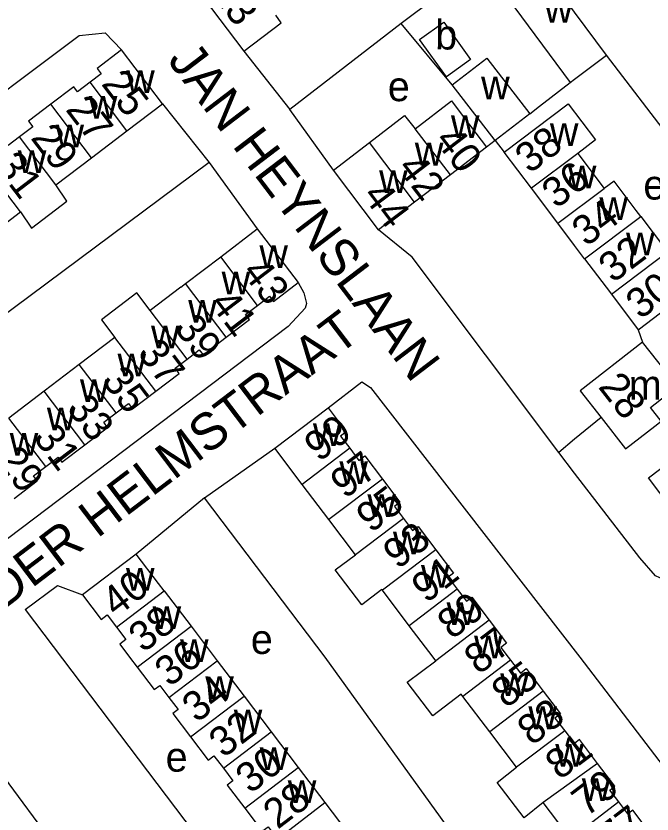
# Model space of a CAD drawing. Extents: x 159294 to 161936, y 384538 to 386517.
# Drawn here: x 160424.4 to 160510.5, y 385678.8 to 385786.7 of the extents above; entities that cross this region are included whole.
import ezdxf

# ---------------------------------------------------------------- set-up
doc = ezdxf.new("R2010")
doc.units = 0
for name, color, linetype in [('BLT_Basislijn', 7, 'Continuous'), ('BLT_Bebouwing', 7, 'Continuous'), ('BLT_Centroide', 7, 'Continuous'), ('BLT_Huisnummer', 7, 'Continuous'), ('BLT_Huisnummer_ tussenligend', 7, 'Continuous'), ('BLT_Onderverdeling_panden', 7, 'Continuous'), ('BLT_Straatnaam', 7, 'Continuous')]:
    doc.layers.add(name, color=color, linetype=linetype)

msp = doc.modelspace()

# ---------------------------------------------------------------- linework, layer by layer
at = {"layer": 'BLT_Basislijn'}
for p, q in [((160482.86, 385790.45), (160476.54, 385785.66)), ((160476.54, 385785.66), (160461.46, 385774.04)), ((160483.46, 385777.35), (160476.54, 385785.66)), ((160455.25, 385781.93), (160461.46, 385774.04)), ((160523.7, 385756.03), (160504.33, 385781.35)), ((160495.27, 385774.47), (160499.4, 385777.69)), ((160444.23, 385774.81), (160450.56, 385766.84)), ((160467.37, 385765.84), (160461.46, 385774.04)), ((160493.93, 385773.43), (160495.27, 385774.47)), ((160489.25, 385769.82), (160488.08, 385768.93)), ((160489.25, 385769.82), (160490.49, 385768.27)), ((160450.56, 385766.84), (160390.93, 385722.51)), ((160450.56, 385766.84), (160457.08, 385757.88)), ((160508.6, 385744.25), (160509.2, 385742.59)), ((160449.95, 385721.54), (160459.45, 385728.23)), ((160449.95, 385721.54), (160440.68, 385713.92)), ((160425.66, 385706.42), (160456.33, 385665.99))]:
    msp.add_line(p, q, dxfattribs=at)
for points in [[(160358.46, 385728.13), (160432.96, 385784.02), (160436.48, 385784.4), (160438.71, 385782.07)], [(160497.88, 385727.65), (160478.01, 385754.06), (160473.46, 385757.76)], [(160462.6, 385750.62), (160463.37, 385749.24), (160463.73, 385747.8), (160463.54, 385747.15), (160461.25, 385744.68), (160407.86, 385704.37), (160408.02, 385703.72), (160410.79, 385700), (160441.27, 385658.72), (160437.54, 385655.86)], [(160466.65, 385733.68), (160471.23, 385737.23), (160472.38, 385736.43), (160500.69, 385700), (160530.29, 385661.32)], [(160503.59, 385732.38), (160500, 385729.47), (160497.88, 385727.65)], [(160542.24, 385731.84), (160525.18, 385718.83), (160514.62, 385710.38), (160512.7, 385710.19), (160510.94, 385710.98), (160508.84, 385713.42), (160500, 385724.84), (160497.88, 385727.65)], [(160486.88, 385671.4), (160466.25, 385700), (160449.95, 385721.54)], [(160425.66, 385706.42), (160430.05, 385709.68), (160433.44, 385708.4)]]:
    msp.add_lwpolyline(points, dxfattribs=at)
at = {"layer": 'BLT_Bebouwing'}
for p, q in [((160449.11, 385790.06), (160455.25, 385781.93)), ((160490.14, 385790.16), (160499.4, 385777.69)), ((160444.23, 385774.81), (160438.71, 385782.07)), ((160489.25, 385769.82), (160483.46, 385777.35)), ((160439.44, 385771.16), (160444.23, 385774.81)), ((160493.93, 385773.43), (160489.25, 385769.82)), ((160434.64, 385767.51), (160439.44, 385771.16)), ((160467.37, 385765.84), (160472.24, 385769.57)), ((160488.08, 385768.93), (160483.21, 385765.21)), ((160494.18, 385763.38), (160490.49, 385768.27)), ((160429.84, 385763.86), (160434.64, 385767.51)), ((160473.46, 385757.76), (160467.37, 385765.84)), ((160483.21, 385765.21), (160478.34, 385761.49)), ((160497.75, 385758.64), (160494.18, 385763.38)), ((160478.34, 385761.49), (160473.46, 385757.76)), ((160420.24, 385756.55), (160425.04, 385760.2)), ((160508.95, 385759.57), (160512.55, 385754.79)), ((160452.13, 385754.11), (160457.08, 385757.88)), ((160457.08, 385757.88), (160462.6, 385750.62)), ((160446.73, 385750), (160442.6, 385746.86)), ((160446.73, 385750), (160447.37, 385750.49)), ((160504.97, 385749.07), (160508.6, 385744.25)), ((160435.99, 385745.6), (160437.8, 385743.21)), ((160432.99, 385739.56), (160428.23, 385735.93)), ((160428.23, 385735.93), (160423.48, 385732.32)), ((160459.45, 385728.23), (160466.65, 385733.68)), ((160463.15, 385723.35), (160459.45, 385728.23)), ((160466.77, 385718.58), (160463.15, 385723.35)), ((160470.37, 385713.82), (160466.77, 385718.58)), ((160440.68, 385713.92), (160433.44, 385708.4)), ((160444.47, 385708.94), (160448.11, 385704.16)), ((160477.64, 385704.24), (160474.01, 385709.03)), ((160448.11, 385704.16), (160451.65, 385699.5)), ((160451.65, 385699.5), (160455.29, 385694.72)), ((160455.29, 385694.72), (160458.97, 385689.89)), ((160488.52, 385689.88), (160484.9, 385694.67)), ((160458.97, 385689.89), (160462.62, 385685.09)), ((160492.15, 385685.1), (160488.52, 385689.88)), ((160498.66, 385690.04), (160500, 385688.32)), ((160462.62, 385685.09), (160466.23, 385680.34)), ((160466.23, 385680.34), (160469.89, 385675.53)), ((160499.45, 385675.46), (160495.77, 385680.32))]:
    msp.add_line(p, q, dxfattribs=at)
for points in [[(160504.33, 385781.35), (160500, 385787.18), (160495.99, 385792.58)], [(160455.25, 385781.93), (160460.32, 385785.76), (160459.57, 385786.77)], [(160438.71, 385782.07), (160435.43, 385779.57), (160435.97, 385778.85), (160434.46, 385777.7)], [(160499.4, 385777.69), (160500, 385778.14), (160504.33, 385781.35)], [(160483.46, 385777.35), (160488.13, 385780.95), (160493.93, 385773.43)], [(160434.46, 385777.7), (160432.77, 385776.42), (160432.25, 385777.11), (160429.14, 385774.74)], [(160429.14, 385774.74), (160426.14, 385772.46), (160426.72, 385771.7), (160424.91, 385770.33)], [(160478.45, 385771.43), (160483.37, 385775.18), (160485.07, 385772.92), (160488.08, 385768.93)], [(160490.49, 385768.27), (160499.15, 385774.8), (160502.84, 385769.91), (160500.44, 385768.1)], [(160472.24, 385769.57), (160477, 385773.22), (160478.45, 385771.43)], [(160424.91, 385770.33), (160423.38, 385769.16), (160422.79, 385769.93), (160419.52, 385767.45)], [(160500.44, 385768.1), (160504.01, 385763.36)], [(160425.04, 385760.2), (160426.55, 385757.99), (160431.32, 385761.63), (160429.84, 385763.86)], [(160508.95, 385759.57), (160508.35, 385760.36), (160505.34, 385764.36), (160504.01, 385763.36)], [(160501.36, 385753.85), (160500, 385755.65), (160497.75, 385758.64)], [(160447.37, 385750.49), (160452.13, 385754.11)], [(160501.36, 385753.85), (160504.26, 385750), (160504.97, 385749.07)], [(160457.12, 385747.54), (160458.74, 385748.77), (160459.26, 385748.08), (160462.6, 385750.62)], [(160508.6, 385744.25), (160512.59, 385747.26), (160516.16, 385750)], [(160442.6, 385746.86), (160440.76, 385749.23), (160435.99, 385745.6)], [(160452.88, 385743.24), (160456.02, 385745.63), (160455.5, 385746.31), (160457.12, 385747.54)], [(160437.8, 385743.21), (160432.99, 385739.56)], [(160447.59, 385740.28), (160449.22, 385741.52), (160449.74, 385740.85), (160452.88, 385743.24)], [(160509.2, 385742.59), (160500.76, 385736), (160503.59, 385732.38)], [(160503.59, 385732.38), (160506.9, 385728.15), (160510.84, 385731.23), (160511.69, 385731.9), (160510.25, 385733.74), (160513.89, 385736.59), (160512.28, 385738.65), (160509.2, 385742.59)], [(160443.34, 385735.96), (160446.49, 385738.35), (160445.96, 385739.04), (160447.59, 385740.28)], [(160437.97, 385733.01), (160439.64, 385734.28), (160440.19, 385733.56), (160443.34, 385735.96)], [(160466.65, 385733.68), (160469.1, 385730.45), (160468.34, 385729.88), (160469.58, 385728.23)], [(160433.74, 385728.69), (160436.83, 385731.05), (160436.3, 385731.74), (160437.97, 385733.01)], [(160428.47, 385725.76), (160430.13, 385727.02), (160430.64, 385726.34), (160433.74, 385728.69)], [(160469.58, 385728.23), (160470.83, 385726.59), (160471.62, 385727.19), (160474, 385724.06)], [(160519.56, 385721.6), (160514.75, 385717.96), (160510, 385724.23), (160514.82, 385727.87)], [(160424.19, 385721.44), (160427.32, 385723.82), (160426.81, 385724.5), (160428.47, 385725.76)], [(160474, 385724.06), (160476.38, 385720.93), (160475.62, 385720.35), (160476.85, 385718.73)], [(160476.85, 385718.73), (160478.08, 385717.11), (160478.82, 385717.67), (160481.22, 385714.5)], [(160481.22, 385714.5), (160483.62, 385711.33), (160482.9, 385710.79), (160484.13, 385709.17)], [(160444.47, 385708.94), (160443.71, 385709.94), (160440.68, 385713.92)], [(160474.01, 385709.03), (160473.94, 385709.12), (160471.21, 385707.06), (160467.63, 385711.78), (160470.37, 385713.82)], [(160484.13, 385709.17), (160485.36, 385707.55), (160486.09, 385708.09), (160488.45, 385704.98)], [(160433.44, 385708.4), (160435.96, 385705.09), (160436.75, 385705.7), (160438.02, 385704.03)], [(160488.45, 385704.98), (160490.81, 385701.86), (160490.04, 385701.28), (160491.01, 385700), (160491.35, 385699.56)], [(160438.02, 385704.03), (160439.3, 385702.36), (160438.47, 385701.73), (160439.79, 385700), (160440.83, 385698.63)], [(160481.23, 385699.51), (160480.85, 385700), (160477.64, 385704.24)], [(160484.9, 385694.67), (160484.65, 385694.99), (160480.8, 385692.06), (160477.34, 385696.62), (160481.23, 385699.51)], [(160491.35, 385699.56), (160492.66, 385697.83), (160493.45, 385698.44), (160495.77, 385695.38)], [(160440.83, 385698.63), (160443.13, 385695.6), (160443.88, 385696.17), (160445.13, 385694.53)], [(160495.77, 385695.38), (160498.09, 385692.32), (160497.32, 385691.74), (160498.66, 385690.04)], [(160445.13, 385694.53), (160446.37, 385692.89), (160445.66, 385692.35), (160448.05, 385689.21)], [(160448.05, 385689.21), (160450.43, 385686.07), (160451.21, 385686.66), (160452.49, 385684.96)], [(160503.12, 385685.62), (160500.68, 385688.84), (160500, 385688.32)], [(160495.77, 385680.32), (160493.17, 385678.28), (160489.54, 385683.06), (160492.15, 385685.1)], [(160505.98, 385680.41), (160504.75, 385682.02), (160505.45, 385682.55), (160503.12, 385685.62)], [(160452.49, 385684.96), (160453.78, 385683.27), (160453.02, 385682.68), (160455.38, 385679.58)], [(160510.27, 385676.15), (160507.87, 385679.3), (160507.2, 385678.8), (160505.98, 385680.41)], [(160455.38, 385679.58), (160457.74, 385676.47), (160458.53, 385677.07), (160459.78, 385675.42)]]:
    msp.add_lwpolyline(points, dxfattribs=at)
msp.add_lwpolyline([(160479.04, 385783.51), (160482.29, 385785.83), (160485.9, 385780.78), (160482.66, 385778.46)], close=True, dxfattribs=at)
at = {"layer": 'BLT_Onderverdeling_panden'}
for p, q in [((160439.44, 385771.16), (160434.46, 385777.7)), ((160434.64, 385767.51), (160429.14, 385774.74)), ((160483.21, 385765.21), (160478.45, 385771.43)), ((160429.84, 385763.86), (160424.91, 385770.33)), ((160478.34, 385761.49), (160472.24, 385769.57)), ((160425.04, 385760.2), (160419.52, 385767.45)), ((160500.44, 385768.1), (160494.18, 385763.38)), ((160497.75, 385758.64), (160504.01, 385763.36)), ((160501.36, 385753.85), (160508.95, 385759.57)), ((160457.12, 385747.54), (160452.13, 385754.11)), ((160504.97, 385749.07), (160512.55, 385754.79)), ((160452.88, 385743.24), (160447.37, 385750.49)), ((160447.59, 385740.28), (160442.6, 385746.86)), ((160443.34, 385735.96), (160437.8, 385743.21)), ((160437.97, 385733.01), (160432.99, 385739.56)), ((160433.74, 385728.69), (160428.23, 385735.93)), ((160428.47, 385725.76), (160423.48, 385732.32)), ((160469.58, 385728.23), (160463.15, 385723.35)), ((160474, 385724.06), (160466.77, 385718.58)), ((160476.85, 385718.73), (160470.37, 385713.82)), ((160481.22, 385714.5), (160474.01, 385709.03)), ((160438.02, 385704.03), (160444.47, 385708.94)), ((160484.13, 385709.17), (160477.64, 385704.24)), ((160488.45, 385704.98), (160481.23, 385699.51)), ((160440.83, 385698.63), (160448.11, 385704.16)), ((160445.13, 385694.53), (160451.65, 385699.5)), ((160491.35, 385699.56), (160484.9, 385694.67)), ((160495.77, 385695.38), (160488.52, 385689.88)), ((160448.05, 385689.21), (160455.29, 385694.72)), ((160452.49, 385684.96), (160458.97, 385689.89)), ((160498.66, 385690.04), (160492.15, 385685.1)), ((160455.38, 385679.58), (160462.62, 385685.09)), ((160503.12, 385685.62), (160495.77, 385680.32)), ((160459.78, 385675.42), (160466.23, 385680.34)), ((160505.98, 385680.41), (160499.45, 385675.46))]:
    msp.add_line(p, q, dxfattribs=at)

# ---------------------------------------------------------------- texts
at = {"layer": 'BLT_Centroide'}
for s, p in [('w', (160495.9, 385785.75)), ('b', (160481.14, 385782.14)), ('w', (160439.34, 385776.25)), ('e', (160474.73, 385775.15)), ('w', (160487.35, 385775.39)), ('w', (160434.28, 385772.77)), ('w', (160483.27, 385770.17)), ('w', (160429.78, 385768.92)), ('w', (160496.66, 385769.09)), ('w', (160478.39, 385766.45)), ('w', (160424.67, 385765.42)), ('w', (160499.09, 385763.38)), ('w', (160473.55, 385762.75)), ('e', (160509.3, 385761.85)), ('w', (160503.35, 385759.09)), ('w', (160506.96, 385754.31)), ('w', (160457.36, 385752.61)), ('w', (160452.25, 385749.02)), ('w', (160447.73, 385745.2)), ('w', (160442.7, 385741.75)), ('w', (160438.17, 385737.95)), ('m', (160507.33, 385734.81)), ('w', (160433.09, 385734.47)), ('w', (160428.61, 385730.66)), ('w', (160464.6, 385728.53)), ('w', (160423.58, 385727.22)), ('w', (160468.18, 385723.41)), ('w', (160471.97, 385718.94)), ('w', (160475.43, 385713.88)), ('w', (160439.31, 385708.97)), ('w', (160479.22, 385709.38)), ('w', (160442.91, 385703.78)), ('w', (160482.68, 385704.34)), ('e', (160456.2, 385700.42)), ('w', (160446.62, 385699.34)), ('w', (160486.4, 385699.81)), ('w', (160450.04, 385694.34)), ('w', (160489.94, 385694.72)), ('w', (160453.89, 385689.84)), ('w', (160493.75, 385690.25)), ('e', (160444.68, 385684.51)), ('w', (160457.41, 385684.72)), ('w', (160497.38, 385685.19)), ('w', (160461.2, 385680.25)), ('w', (160500.98, 385680.53))]:
    msp.add_text(s, height=4, dxfattribs=at).set_placement(p)
at = {"layer": 'BLT_Huisnummer'}
for s, rotation, p in [('23', 307.0409, (160450.7, 385789.77)), ('25', 307.2836, (160435.88, 385777.47)), ('29', 307.2836, (160426.32, 385770.16)), ('38', 37.0073, (160493.91, 385765.26)), ('40', 307.3865, (160480.96, 385769.84)), ('44', 307.0046, (160471.21, 385762.37)), ('34', 37.0182, (160501.59, 385755.39)), ('43', 307.2595, (160454.88, 385752.02)), ('30', 37.0099, (160508.89, 385745.55)), ('37', 307.2595, (160440.75, 385741.08)), ('28', 308.0052, (160503.09, 385736.51)), ('33', 307.2595, (160431.17, 385733.6)), ('99', 37.1638, (160465.4, 385726.28)), ('29', 307.2595, (160421.69, 385726.59)), ('93', 37.1638, (160476.06, 385711.76)), ('40', 37.264, (160437.98, 385705.29)), ('89', 37.1638, (160483.4, 385702.28)), ('85', 37.1638, (160490.73, 385692.97)), ('34', 37.264, (160448.88, 385691.02)), ('81', 37.1638, (160497.99, 385683.28)), ('30', 37.264, (160456.12, 385681.42)), ('77', 37.1638, (160505.06, 385673.46))]:
    msp.add_text(s, height=4, rotation=rotation, dxfattribs=at).set_placement(p)
at = {"layer": 'BLT_Huisnummer_ tussenligend'}
for s, rotation, p in [('27', 307.2836, (160431.04, 385774)), ('31', 307.2836, (160421.48, 385766.39)), ('42', 307.3865, (160475.91, 385766.12)), ('36', 37.0182, (160497.53, 385760.52)), ('32', 37.0099, (160505.2, 385750.47)), ('41', 307.2595, (160450.55, 385747.78)), ('39', 307.2595, (160445.73, 385744.45)), ('35', 307.2595, (160435.93, 385737.36)), ('31', 307.2595, (160426.66, 385729.63)), ('97', 37.1638, (160468.94, 385721.29)), ('95', 37.1638, (160472.44, 385716.67)), ('91', 37.1638, (160479.92, 385707.18)), ('38', 37.264, (160441.64, 385700.49)), ('87', 37.1638, (160487.02, 385697.52)), ('36', 37.264, (160445.18, 385695.86)), ('83', 37.1638, (160494.21, 385687.92)), ('32', 37.264, (160452.5, 385686.26)), ('79', 37.1638, (160501.58, 385678.31)), ('28', 37.264, (160459.83, 385676.63))]:
    msp.add_text(s, height=4, rotation=rotation, dxfattribs=at).set_placement(p)
at = {"layer": 'BLT_Straatnaam'}
for s, height, rotation, p in [('JAN HEYNSLAAN', 4.9999, 307.2687, (160444.82, 385780.66)), ('VAN DER HELMSTRAAT', 5, 37.2203, (160410.29, 385696.89))]:
    msp.add_text(s, height=height, rotation=rotation, dxfattribs=at).set_placement(p)

doc.saveas('drawing.dxf')
